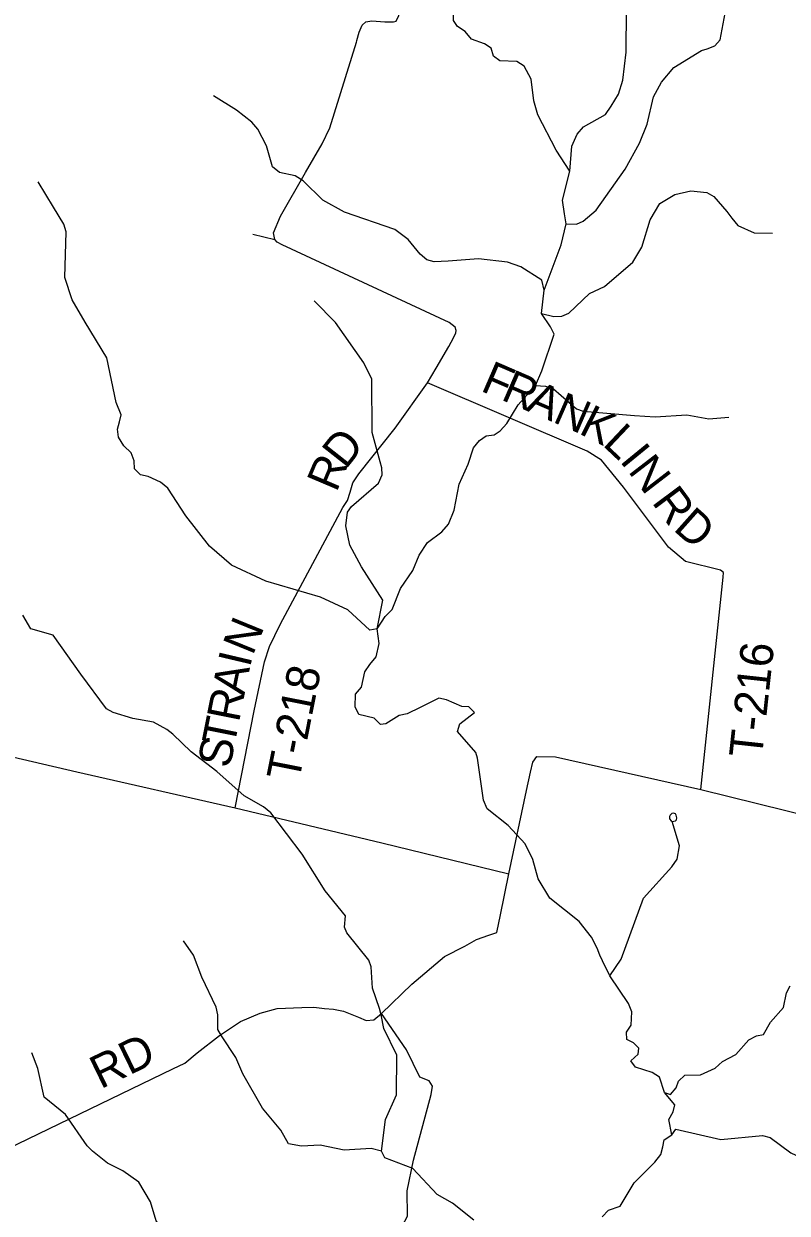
# Model space of a CAD drawing. Extents: x 1525783 to 1900577, y 218250 to 627376.
# Drawn here: x 1627391 to 1634317, y 412684 to 423483 of the extents above; entities that cross this region are included whole.
import ezdxf

# ---------------------------------------------------------------- set-up
doc = ezdxf.new("R2010")
doc.units = 0
for name, color, linetype in [('GM_X_County_Road', 7, 'Continuous'), ('GM_X_County_Road_Text', 7, 'Continuous'), ('GM_X_Major_River', 7, 'Continuous'), ('GM_X_Minor_Lake', 7, 'Continuous'), ('GM_X_Minor_River', 7, 'Continuous'), ('GM_X_Township_Road', 7, 'Continuous'), ('GM_X_Township_Road_Text', 7, 'Continuous'), ('GM_X_Township_Subdivision', 7, 'Continuous')]:
    doc.layers.add(name, color=color, linetype=linetype)

msp = doc.modelspace()

# ---------------------------------------------------------------- linework, layer by layer
at = {"layer": 'GM_X_County_Road'}
for points in [[(1625121, 416962), (1625325, 416857), (1625389, 416834), (1625434, 416824), (1625573, 416789), (1625686, 416772), (1625757, 416765), (1625823, 416765), (1625946, 416770), (1626098, 416784), (1626252, 416833), (1626360, 416864), (1626570, 416969), (1626752, 416952), (1627872, 416690), (1629309, 416366), (1630641, 416048), (1631793, 415765)], [(1631793, 415765), (1631793, 415765), (1631953, 416522), (1631988, 416688), (1632010, 416780), (1632047, 416831), (1632214, 416828), (1633533, 416532), (1635835, 415961), (1636440, 415843), (1637058, 415721)], [(1626866, 413086), (1628742, 413996), (1628852, 414047), (1628965, 414140), (1629167, 414297), (1629357, 414424), (1629535, 414499), (1629691, 414542), (1629914, 414552), (1630024, 414555), (1630120, 414544), (1630202, 414538), (1630292, 414519), (1630427, 414463), (1630498, 414433), (1630566, 414439), (1630636, 414496), (1630912, 414763), (1631209, 415015), (1631394, 415108), (1631498, 415169), (1631609, 415208), (1631682, 415232), (1631716, 415394), (1631793, 415765)]]:
    msp.add_lwpolyline(points, dxfattribs=at)
at = {"layer": 'GM_X_Major_River'}
msp.add_lwpolyline([(1632638, 412650), (1632697, 412711), (1632803, 412748), (1632928, 412960), (1633116, 413148), (1633171, 413217), (1633190, 413287), (1633201, 413351), (1633271, 413396), (1633243, 413535), (1633284, 413604), (1633299, 413668), (1633204, 413780), (1633160, 413920), (1633091, 413961), (1632942, 414011), (1632900, 414066), (1632965, 414127), (1632972, 414181), (1632924, 414232), (1632861, 414261), (1632860, 414329), (1632901, 414392), (1632908, 414513), (1632879, 414587), (1632709, 414838), (1632642, 414976)], dxfattribs=at)
at = {"layer": 'GM_X_Minor_Lake'}
for points in [[(1633304, 416248), (1633312, 416256), (1633316, 416274), (1633311, 416298), (1633303, 416310), (1633287, 416316), (1633271, 416314), (1633257, 416298), (1633249, 416287), (1633250, 416266), (1633264, 416246), (1633274, 416240)], [(1633274, 416240), (1633304, 416248)]]:
    msp.add_lwpolyline(points, dxfattribs=at)
at = {"layer": 'GM_X_Minor_River'}
for points in [[(1632345, 422144), (1632220, 422336), (1632056, 422655), (1632020, 422783), (1631993, 422980), (1631932, 423097), (1631865, 423142), (1631711, 423148), (1631652, 423189), (1631633, 423261), (1631571, 423302), (1631454, 423343), (1631395, 423414), (1631326, 423457), (1631290, 423512), (1631289, 423682), (1631267, 423742), (1631222, 423823), (1630930, 424189), (1630785, 424281), (1630648, 424477), (1630586, 424506), (1630480, 424512), (1630143, 424560)], [(1632311, 421666), (1632407, 421663), (1632465, 421692), (1632585, 421791), (1632847, 422162), (1632978, 422398), (1633046, 422572), (1633105, 422819), (1633177, 422952), (1633288, 423085), (1633540, 423240), (1633590, 423255), (1633662, 423284), (1633709, 423336), (1633756, 423580), (1633882, 423750), (1634030, 424065), (1634069, 424116), (1634113, 424180)], [(1630598, 417989), (1630671, 418103), (1630734, 418166), (1630808, 418357), (1630920, 418518), (1630978, 418657), (1631055, 418774), (1631185, 418869), (1631245, 418940), (1631297, 419068), (1631342, 419303), (1631424, 419485), (1631472, 419634), (1631527, 419700), (1631587, 419741), (1631659, 419750), (1631714, 419787), (1631774, 419853), (1631877, 420023), (1632033, 420200), (1632092, 420331), (1632204, 420666), (1632169, 420733), (1632089, 420852), (1632112, 421064), (1632267, 421476), (1632311, 421666), (1632296, 421758), (1632278, 421883), (1632345, 422144), (1632362, 422372), (1632412, 422480), (1632470, 422547), (1632668, 422659), (1632721, 422736), (1632788, 422843), (1632827, 422971), (1632855, 423225), (1632858, 423609)], [(1632112, 421064), (1632091, 421154), (1631901, 421277), (1631779, 421320), (1631518, 421350), (1631242, 421327), (1631114, 421321), (1631047, 421340), (1630987, 421391), (1630879, 421526), (1630758, 421614), (1630301, 421772), (1630105, 421883), (1629927, 422058), (1629854, 422103), (1629710, 422133), (1629649, 422183), (1629594, 422376), (1629516, 422526), (1629459, 422590), (1629322, 422700), (1629112, 422829)], [(1630598, 417989), (1630530, 417978), (1630330, 418161), (1630082, 418276), (1629710, 418385), (1629587, 418421), (1629277, 418569), (1629077, 418740), (1628861, 419015), (1628697, 419266), (1628630, 419321), (1628520, 419374), (1628451, 419389), (1628397, 419442), (1628394, 419514), (1628365, 419587), (1628298, 419650), (1628251, 419730), (1628240, 419801), (1628259, 419870), (1628276, 419934), (1628229, 420045), (1628145, 420449), (1627949, 420774), (1627830, 420978), (1627763, 421179), (1627776, 421593), (1627753, 421663), (1627661, 421817), (1627522, 422047)], [(1632089, 420852), (1632201, 420824), (1632274, 420829), (1632337, 420855), (1632523, 421034), (1632659, 421097), (1632916, 421320), (1632998, 421455), (1633075, 421704), (1633161, 421851), (1633299, 421933), (1633444, 421966), (1633587, 421952), (1633653, 421915), (1633769, 421779), (1633814, 421718), (1633871, 421652), (1634018, 421584), (1634184, 421583)], [(1632642, 414976), (1632617, 415027), (1632592, 415089), (1632543, 415190), (1632431, 415334), (1632164, 415544), (1632059, 415721), (1632009, 415896), (1631941, 416037), (1631787, 416203), (1631594, 416356), (1631561, 416435), (1631508, 416814), (1631492, 416866), (1631327, 417059), (1631348, 417126), (1631481, 417229), (1631430, 417282), (1631364, 417286), (1631227, 417346), (1631157, 417359), (1630986, 417275), (1630870, 417217), (1630797, 417204), (1630677, 417127), (1630627, 417120), (1630571, 417179), (1630432, 417212), (1630399, 417281), (1630402, 417397), (1630455, 417461), (1630485, 417598), (1630532, 417666), (1630587, 417735), (1630614, 417857), (1630598, 417989), (1630649, 418249), (1630455, 418552), (1630350, 418748), (1630312, 418924), (1630328, 419048), (1630363, 419100), (1630609, 419313), (1630644, 419387), (1630641, 419451), (1630625, 419507), (1630551, 419772), (1630549, 420255), (1630475, 420406), (1630218, 420772), (1630025, 420969)], [(1632033, 420200), (1632126, 420194), (1632198, 420169), (1632405, 419988), (1632465, 419966), (1632932, 419926), (1633120, 419915), (1633406, 419933), (1633605, 419897), (1633787, 419912)], [(1631473, 412621), (1631280, 412775), (1631143, 412855), (1630920, 413089), (1630668, 413188), (1630637, 413248), (1630674, 413536), (1630773, 413759), (1630776, 414118), (1630659, 414360), (1630635, 414486), (1630619, 414542), (1630556, 414728), (1630544, 414920), (1630521, 414980), (1630323, 415229), (1630301, 415282), (1630309, 415384), (1630124, 415612), (1629916, 415944), (1629631, 416320), (1629566, 416375), (1629392, 416473), (1629143, 416695), (1628910, 416872), (1628742, 417032), (1628688, 417075), (1628569, 417143), (1628380, 417177), (1628203, 417230), (1628142, 417264), (1627910, 417578), (1627659, 417932), (1627454, 417990), (1627383, 418114)], [(1632709, 414838), (1632812, 414990), (1633015, 415543), (1633271, 415828), (1633319, 415897), (1633341, 416021), (1633274, 416240)], [(1630637, 413248), (1630543, 413272), (1630299, 413255), (1630080, 413302), (1629912, 413292), (1629794, 413314), (1629722, 413437), (1629557, 413639), (1629379, 413948), (1629315, 414099), (1629184, 414295), (1629151, 414351), (1629152, 414485), (1629137, 414554), (1629005, 414828), (1628932, 415027), (1628839, 415156)], [(1633204, 413780), (1633260, 413763), (1633311, 413822), (1633331, 413884), (1633388, 413938), (1633532, 413940), (1633663, 414000), (1633731, 414061), (1633852, 414124), (1633970, 414258), (1634038, 414294), (1634102, 414307), (1634165, 414420), (1634285, 414551), (1634311, 414684), (1634345, 414748)], [(1629522, 411947), (1629496, 412028), (1629447, 412080), (1629326, 412118), (1629148, 412138), (1629083, 412189), (1628912, 412426), (1628773, 412492), (1628644, 412550), (1628593, 412614), (1628541, 412787), (1628436, 412967), (1628291, 413069), (1628150, 413137), (1628014, 413247), (1627966, 413297), (1627770, 413580), (1627577, 413739), (1627518, 413998), (1627464, 414139)], [(1633271, 413396), (1633308, 413448), (1633716, 413352), (1634092, 413390), (1634162, 413371), (1634350, 413232), (1634588, 413121), (1634648, 413128), (1634779, 413248), (1634956, 413338), (1635021, 413393), (1635070, 413473), (1635186, 413660), (1635445, 413869), (1635546, 414011)]]:
    msp.add_lwpolyline(points, dxfattribs=at)
at = {"layer": 'GM_X_Township_Road'}
for points in [[(1630414, 423329), (1630414, 423330), (1630435, 423407), (1630462, 423470), (1630493, 423500), (1630548, 423510), (1630668, 423501), (1630744, 423501), (1630770, 423506), (1630795, 423557), (1630953, 425863), (1630451, 427898)], [(1631055, 420224), (1631133, 420357), (1631249, 420552), (1631289, 420631), (1631312, 420678), (1631313, 420699), (1631305, 420729), (1631250, 420770), (1629736, 421475), (1629690, 421501), (1629668, 421526), (1629656, 421584), (1629720, 421736), (1629948, 422133), (1630097, 422394), (1630167, 422538), (1630410, 423315), (1630414, 423329)], [(1629468, 421573), (1629668, 421526)], [(1629309, 416366), (1629482, 417244), (1629574, 417689), (1629620, 417830), (1629718, 418028), (1630287, 419091), (1630329, 419156), (1630353, 419231), (1630376, 419315), (1630430, 419396), (1630762, 419811), (1631055, 420224)], [(1633533, 416532), (1633737, 418458), (1633740, 418500), (1633712, 418523), (1633394, 418602), (1633241, 418732), (1632832, 419276), (1632632, 419522), (1632502, 419602), (1631055, 420224)]]:
    msp.add_lwpolyline(points, dxfattribs=at)
at = {"layer": 'GM_X_Township_Subdivision'}
msp.add_lwpolyline([(1628683, 409156), (1628884, 409993), (1628982, 410406), (1629025, 410562), (1629086, 410633), (1629977, 411174), (1630241, 411368), (1630356, 411531), (1630518, 411967), (1630625, 412226), (1630803, 412526), (1630873, 412657), (1630869, 412887), (1630926, 413165), (1631088, 413762), (1631100, 413836), (1631070, 413885), (1630984, 413919), (1630864, 414166), (1630636, 414496)], dxfattribs=at)

# ---------------------------------------------------------------- texts
at = {"layer": 'GM_X_County_Road_Text'}
msp.add_text('RD', height=300, rotation=25.906, dxfattribs=at).set_placement((1628088, 413808))
at = {"layer": 'GM_X_Township_Road_Text'}
for s, rotation, p in [('F', 336.5643, (1631526, 420154)), ('R', 336.5626, (1631711, 420074)), ('A', 336.5627, (1631937, 419976)), ('N', 336.4714, (1632180, 419871)), ('K', 333.1662, (1632417, 419767)), ('D', 51.7137, (1630312, 419431)), ('L', 316.6048, (1632634, 419661)), ('I', 309.3139, (1632791, 419514)), ('R', 67.0015, (1630227, 419222)), ('N', 307.5919, (1632867, 419421)), ('R', 306.6466, (1633083, 419139)), ('D', 318.4018, (1633275, 418891)), ('N', 67.7937, (1629468, 417740)), ('T-216', 83.7845, (1634087, 416809)), ('I', 76.7078, (1629443, 417632)), ('A', 78.5047, (1629391, 417376)), ('T-218', 78.7998, (1629887, 416595)), ('R', 78.7343, (1629343, 417134)), ('T', 78.7329, (1629300, 416914)), ('S', 78.7329, (1629260, 416716))]:
    msp.add_text(s, height=300, rotation=rotation, dxfattribs=at).set_placement(p)

doc.saveas('drawing.dxf')
